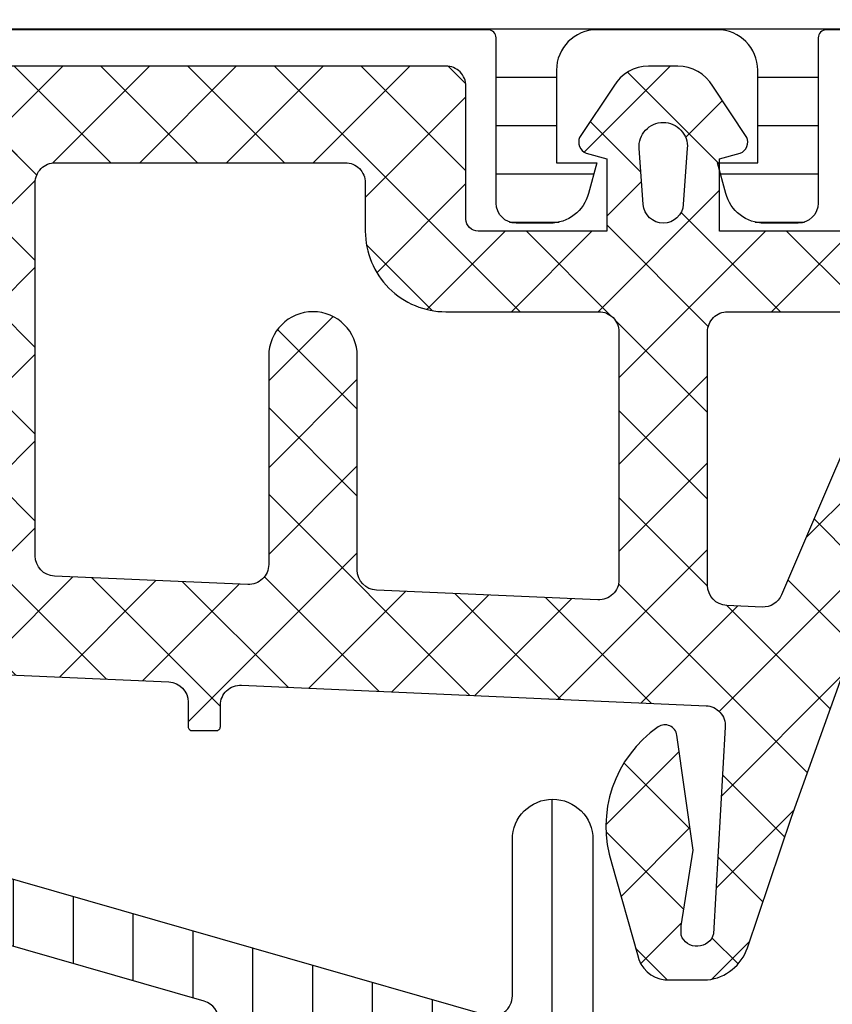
# Model space of a CAD drawing. Header units: millimetres. Extents: x 247761 to 294611, y 172579 to 236863.
# Tile 381 of 596: x 276251 to 276271, y 190616 to 190640. Entities that reach past the tile are written whole.
import ezdxf

# ---------------------------------------------------------------- set-up
doc = ezdxf.new("R2010")
doc.units = ezdxf.units.MM
doc.layers.add('FASÁDA DETAILNÍ', color=4, linetype='Continuous')
doc.layers.add('NOVA', color=240, linetype='Continuous')
pattern_1 = [(135, (0, 0), (-1.077630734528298, -1.077630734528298), []), (225, (0, 0), (1.077630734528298, -1.077630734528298), [])]

# ---------------------------------------------------------------- blocks, each defined once
blk = doc.blocks.new('A$C69D17D4D')
at = {"layer": 'FASÁDA DETAILNÍ'}
h = blk.add_hatch(dxfattribs=at)
h.set_pattern_fill('LINIE', color=256, scale=1.2, angle=180, style=0)
h.set_pattern_definition([(180, (1631.942673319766, 17287.79354819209), (-1.469551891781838e-16, -1.2), [])])
edge = h.paths.add_edge_path()
edge.add_arc((1628.407976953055, 17269.81977573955), 0.2999999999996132, 89.99792470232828, 179.9979247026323)
edge.add_line((1628.107976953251, 17269.81978660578), (1628.107948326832, 17269.00945527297))
edge.add_arc((1627.607951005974, 17269.00947070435), 0.4999973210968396, 269.9976177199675, 359.99823168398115, ccw=False)
edge.add_line((1627.60793021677, 17268.50947338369), (1626.766857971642, 17268.5081528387))
edge.add_arc((1626.766857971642, 17268.3081528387), 0.2000000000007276, 90.00000000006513, 180)
edge.add_line((1626.566857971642, 17268.3081528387), (1626.566857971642, 17264.20815283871))
edge.add_arc((1626.066857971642, 17264.20815283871), 0.5, -90, 0, ccw=False)
edge.add_line((1626.066857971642, 17263.70815283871), (1625.236108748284, 17263.70815283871))
edge.add_arc((1625.236108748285, 17264.70815283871), 1, 195.0000000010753, 269.99999999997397, ccw=False)
edge.add_line((1624.270182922, 17264.44933379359), (1624.066857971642, 17265.20815283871))
edge.add_line((1624.066857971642, 17265.20815283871), (1625.066857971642, 17265.20815283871))
edge.add_line((1625.066857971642, 17265.20815283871), (1625.066857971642, 17267.5081528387))
edge.add_arc((1624.062731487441, 17267.50644359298), 1.004127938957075, 0.097530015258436, 89.76591227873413)
edge.add_line((1624.066833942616, 17268.51056315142), (1621.066955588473, 17268.51056315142))
edge.add_arc((1621.070983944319, 17267.50644380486), 1.004127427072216, 90.22985967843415, 179.9024820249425)
edge.add_line((1620.066857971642, 17267.5081528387), (1620.066857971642, 17265.20815283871))
edge.add_line((1620.066857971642, 17265.20815283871), (1621.066857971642, 17265.20815283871))
edge.add_line((1621.066857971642, 17265.20815283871), (1620.863533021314, 17264.44933379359))
edge.add_arc((1619.89760719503, 17264.70815283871), 1.000000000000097, 270, 344.99999999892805, ccw=False)
edge.add_line((1619.89760719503, 17263.70815283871), (1619.066857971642, 17263.70815283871))
edge.add_arc((1619.066857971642, 17264.20815283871), 0.5, 180, 270, ccw=False)
edge.add_line((1618.566857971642, 17264.20815283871), (1618.566857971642, 17268.3081528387))
edge.add_arc((1618.362684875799, 17268.3064242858), 0.2041804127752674, 0.485061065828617, 88.84413105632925)
edge.add_line((1618.366803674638, 17268.51056315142), (1592.525436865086, 17268.51058607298))
edge.add_arc((1592.52545229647, 17269.01058339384), 0.4999973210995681, 179.9976177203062, 269.9982316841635, ccw=False)
edge.add_line((1592.025454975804, 17269.01060418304), (1592.025483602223, 17269.82093551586))
edge.add_arc((1591.725483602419, 17269.82094638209), 0.3000000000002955, 359.9979247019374, 449.9979247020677)
edge.add_line((1591.725494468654, 17270.1209463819), (1589.325496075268, 17270.12070136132))
edge.add_arc((1589.325511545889, 17270.62069733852), 0.4999959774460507, 179.9976222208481, 269.99822718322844, ccw=False)
edge.add_line((1588.825515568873, 17270.62071808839), (1588.825642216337, 17274.0972595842))
edge.add_arc((1589.815455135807, 17273.95491308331), 0.9999960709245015, 57.27090860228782, 171.8163166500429, ccw=False)
edge.add_line((1590.356120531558, 17274.79614614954), (1592.639729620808, 17273.47759372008))
edge.add_arc((1592.889745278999, 17273.91059738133), 0.4999999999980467, 239.9979281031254, 269.9978647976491)
edge.add_line((1592.889726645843, 17273.41059738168), (1627.243995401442, 17273.40951106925))
edge.add_arc((1627.244012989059, 17273.90951106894), 0.500000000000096, 269.9979846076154, 299.9979213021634)
edge.add_line((1627.493997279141, 17273.4764892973), (1629.777701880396, 17274.79487629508))
edge.add_arc((1630.31830633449, 17273.95360406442), 0.9999960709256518, 8.17953275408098, 122.72494080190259, ccw=False)
edge.add_line((1631.308129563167, 17274.09587886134), (1631.308002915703, 17270.61933736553))
edge.add_arc((1630.808006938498, 17270.61935283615), 0.4999959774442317, 269.9976222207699, 359.9982271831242, ccw=False)
edge.add_line((1630.807986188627, 17270.11935685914), (1628.407987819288, 17270.11977573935))
edge = h.paths.add_edge_path(flags=16)
edge.add_line((1604.216864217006, 17270.31005134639), (1604.216864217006, 17271.61004545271))
edge.add_arc((1603.716867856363, 17271.61004909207), 0.4999963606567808, 359.9995829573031, 450.0004170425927)
edge.add_line((1603.716864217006, 17272.11004545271), (1594.866870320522, 17272.11004545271))
edge.add_arc((1594.866866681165, 17271.61004909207), 0.499996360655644, 89.99958295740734, 180.0004170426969)
edge.add_line((1594.366870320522, 17271.61004545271), (1594.366870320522, 17270.31005134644))
edge.add_arc((1594.866870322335, 17270.31003477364), 0.5000000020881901, 179.9981008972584, 269.9999997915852)
edge.add_line((1594.866870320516, 17269.81003477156), (1603.716864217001, 17269.81003477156))
edge.add_arc((1603.716864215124, 17270.31003477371), 0.5000000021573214, 270.0000002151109, 360.0018990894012)
edge = h.paths.add_edge_path(flags=16)
edge.add_arc((1614.416870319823, 17270.31003477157), 0.5, 269.9999999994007, 360)
edge.add_line((1614.916870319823, 17270.31003477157), (1614.916870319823, 17271.61004545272))
edge.add_arc((1614.416870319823, 17271.61004545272), 0.5, 0, 90.00000000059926)
edge.add_line((1614.416870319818, 17272.11004545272), (1605.716864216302, 17272.11004545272))
edge.add_arc((1605.716864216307, 17271.61004545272), 0.499999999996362, 90.00000000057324, 179.9999999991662)
edge.add_line((1605.216864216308, 17271.61004545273), (1605.216864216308, 17270.31003477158))
edge.add_arc((1605.716864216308, 17270.31003477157), 0.5000000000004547, 179.9999999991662, 269.9999999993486)
edge.add_line((1605.716864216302, 17269.81003477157), (1614.416870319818, 17269.81003477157))
edge = h.paths.add_edge_path(flags=16)
edge.add_arc((1616.416866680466, 17271.61004909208), 0.499996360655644, 89.99958295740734, 180.0004170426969)
edge.add_line((1615.916870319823, 17271.61004545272), (1615.916870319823, 17270.31005134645))
edge.add_arc((1616.416870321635, 17270.31003477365), 0.5000000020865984, 179.9981008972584, 269.9999997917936)
edge.add_line((1616.416870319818, 17269.81003477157), (1625.266879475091, 17269.81003477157))
edge.add_arc((1625.266879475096, 17270.31001951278), 0.4999847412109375, 269.9999999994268, 360)
edge.add_line((1625.766864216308, 17270.31001951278), (1625.766864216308, 17271.61003019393))
edge.add_arc((1625.266848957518, 17271.61003019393), 0.5000152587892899, 0, 90.0000000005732)
edge.add_line((1625.266848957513, 17272.11004545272), (1616.416870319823, 17272.11004545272))
h = blk.add_hatch(dxfattribs=at)
h.set_pattern_fill('ANSI37', color=256, scale=0.48, angle=90, style=0)
h.set_pattern_definition(pattern_1)
edge = h.paths.add_edge_path(flags=16)
edge.add_line((1622.219337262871, 17264.17488025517), (1622.119593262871, 17265.56773425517))
edge.add_arc((1622.718060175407, 17265.61059174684), 0.5999995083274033, 89.99999164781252, 184.0960805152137, ccw=False)
edge.add_arc((1622.718060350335, 17265.61059174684), 0.5999995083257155, -4.096080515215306, 90.00000835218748, ccw=False)
edge.add_line((1623.316527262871, 17265.56773425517), (1623.216783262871, 17264.17488025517))
edge.add_arc((1622.718060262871, 17264.2105947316), 0.500000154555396, 184.0960643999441, 355.90393560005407, ccw=False)
edge = h.paths.add_edge_path(flags=16)
edge.add_arc((1624.318056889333, 17261.01058662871), 0.49999962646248, 89.99995719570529, 180.0000428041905, ccw=False)
edge.add_line((1624.318057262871, 17261.51058625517), (1627.911742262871, 17261.51058625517))
edge.add_arc((1627.911742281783, 17261.01058592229), 0.5000003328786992, -23.218026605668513, 90.00000216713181, ccw=False)
edge.add_line((1628.371248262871, 17260.81347025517), (1625.655370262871, 17254.48236825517))
edge.add_arc((1625.195864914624, 17254.67948417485), 0.4999998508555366, 267.4998893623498, 336.7819182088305, ccw=False)
edge.add_line((1625.174054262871, 17254.17996025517), (1624.296247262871, 17254.21828625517))
edge.add_arc((1624.318056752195, 17254.71780986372), 0.4999994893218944, 179.9999551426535, 267.500020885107, ccw=False)
edge.add_line((1623.818057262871, 17254.71781025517), (1623.818057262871, 17261.01058625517))
edge = h.paths.add_edge_path(flags=16)
edge.add_line((1598.764138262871, 17255.60242425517), (1594.615468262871, 17264.49927725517))
edge.add_arc((1595.068622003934, 17264.71058639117), 0.4999998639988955, 89.99997032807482, 205.0000079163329, ccw=False)
edge.add_line((1595.068622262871, 17265.21058625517), (1604.418057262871, 17265.21058625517))
edge.add_arc((1604.418057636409, 17264.71058662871), 0.4999996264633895, -4.280419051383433e-05, 90.00004280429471, ccw=False)
edge.add_line((1604.918057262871, 17264.71058625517), (1604.918057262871, 17255.58666325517))
edge.add_arc((1604.418057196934, 17255.58666342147), 0.5000000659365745, 267.49997275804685, 359.99998094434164, ccw=False)
edge.add_line((1604.396247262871, 17255.08713925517), (1599.195483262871, 17255.31420925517))
edge.add_arc((1599.217292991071, 17255.81373466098), 0.5000012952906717, 205.0000919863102, 267.5000025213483, ccw=False)
edge = h.paths.add_edge_path(flags=16)
edge.add_arc((1607.618056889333, 17264.71058662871), 0.49999962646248, 89.99995719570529, 180.0000428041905, ccw=False)
edge.add_line((1607.618057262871, 17265.21058625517), (1614.818057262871, 17265.21058625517))
edge.add_arc((1614.818057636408, 17264.71058662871), 0.4999996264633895, -4.280419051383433e-05, 90.00004280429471, ccw=False)
edge.add_line((1615.318057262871, 17264.71058625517), (1615.318057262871, 17263.51058625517))
edge.add_arc((1617.31805576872, 17263.51058476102), 1.999998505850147, 179.9999571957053, 270.0000428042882)
edge.add_line((1617.318057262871, 17261.51058625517), (1621.118057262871, 17261.51058625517))
edge.add_arc((1621.118057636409, 17261.01058662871), 0.4999996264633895, -4.280419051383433e-05, 90.00004280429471, ccw=False)
edge.add_line((1621.618057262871, 17261.01058625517), (1621.618057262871, 17254.85752525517))
edge.add_arc((1621.118057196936, 17254.85752542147), 0.5000000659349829, 267.4999727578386, 359.9999809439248, ccw=False)
edge.add_line((1621.096247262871, 17254.35800125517), (1615.596247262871, 17254.59813625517))
edge.add_arc((1615.618056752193, 17255.09765986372), 0.499999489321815, 179.9999551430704, 267.5000208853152, ccw=False)
edge.add_line((1615.118057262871, 17255.09766025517), (1615.118057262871, 17260.41058625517))
edge.add_arc((1614.018057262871, 17260.41058625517), 1.099999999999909, 0, 180)
edge.add_line((1612.918057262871, 17260.41058625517), (1612.918057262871, 17255.23737525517))
edge.add_arc((1612.418057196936, 17255.23737542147), 0.5000000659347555, 267.4999727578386, 359.9999809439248, ccw=False)
edge.add_line((1612.396247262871, 17254.73785125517), (1607.596247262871, 17254.94742425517))
edge.add_arc((1607.618056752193, 17255.44694786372), 0.499999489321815, 179.9999551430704, 267.5000208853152, ccw=False)
edge.add_line((1607.118057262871, 17255.44694825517), (1607.118057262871, 17264.71058625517))
edge = h.paths.add_edge_path()
edge.add_line((1592.405004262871, 17263.32412925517), (1596.502853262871, 17254.53626325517))
edge.add_ellipse((1599.221778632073, 17255.80412074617), major_axis=(-3.000002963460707, 0), ratio=1, start_angle=25.00003062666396, end_angle=87.49994116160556)
edge.add_line((1599.090917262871, 17252.80697325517), (1599.739867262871, 17252.77863925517))
edge.add_ellipse((1599.718057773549, 17252.27911564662), major_axis=(-0.4999994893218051, 0), ratio=1, start_angle=179.9999551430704, end_angle=267.50002088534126, ccw=False)
edge.add_line((1600.218057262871, 17252.27911525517), (1600.218057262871, 17251.31058625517))
edge.add_ellipse((1600.318057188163, 17251.31058618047), major_axis=(-0.09999992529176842, 0), ratio=1, start_angle=-4.280335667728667e-05, end_angle=90.00004280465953)
edge.add_line((1600.318057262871, 17251.21058625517), (1600.918057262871, 17251.21058625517))
edge.add_ellipse((1600.918057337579, 17251.31058618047), major_axis=(-0.09999992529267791, 0), ratio=1, start_angle=89.99995719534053, end_angle=180.0000428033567)
edge.add_line((1601.018057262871, 17251.31058625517), (1601.018057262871, 17252.21362425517))
edge.add_ellipse((1601.518057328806, 17252.21362408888), major_axis=(-0.5000000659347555, 0), ratio=1, start_angle=267.4999727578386, end_angle=359.9999809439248, ccw=False)
edge.add_line((1601.539867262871, 17252.71314825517), (1610.440161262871, 17252.31931025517))
edge.add_ellipse((1610.418057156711, 17251.81979897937), major_axis=(-0.5000001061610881, 0), ratio=1, start_angle=179.9999170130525, end_angle=267.4662307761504, ccw=False)
edge.add_line((1610.918057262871, 17251.81979825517), (1610.918057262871, 17251.21058625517))
edge.add_ellipse((1611.018057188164, 17251.21058618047), major_axis=(-0.09999992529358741, 0), ratio=1, start_angle=-4.280335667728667e-05, end_angle=90.00004280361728)
edge.add_line((1611.018057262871, 17251.11058625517), (1611.618057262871, 17251.11058625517))
edge.add_ellipse((1611.618057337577, 17251.21058618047), major_axis=(-0.09999992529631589, 0), ratio=1, start_angle=89.99995719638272, end_angle=180.0000428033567)
edge.add_line((1611.718057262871, 17251.21058625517), (1611.718057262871, 17251.74014825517))
edge.add_ellipse((1612.218057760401, 17251.7401485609), major_axis=(-0.5000004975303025, 0), ratio=1, start_angle=-92.5336979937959, end_angle=3.503386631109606e-05, ccw=False)
edge.add_line((1612.240161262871, 17252.23966025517), (1623.780386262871, 17251.72900425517))
edge.add_ellipse((1623.758576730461, 17251.22947965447), major_axis=(-0.5000004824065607, 0), ratio=1, start_angle=176.7829426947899, end_angle=267.50002091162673, ccw=False)
edge.add_line((1624.257789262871, 17251.20142025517), (1623.969226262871, 17246.06767725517))
edge.add_ellipse((1623.558808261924, 17246.18323267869), major_axis=(-0.426375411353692, 0), ratio=1, start_angle=20.758972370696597, end_angle=164.2751455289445, ccw=False)
edge.add_line((1623.160113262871, 17246.03210925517), (1623.161353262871, 17246.26471225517))
edge.add_line((1623.161353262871, 17246.26471225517), (1623.459491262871, 17248.14729125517))
edge.add_line((1623.459491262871, 17248.14729125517), (1623.059065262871, 17250.99657625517))
edge.add_ellipse((1622.761984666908, 17250.95482565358), major_axis=(-0.2999999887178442, 0), ratio=1, start_angle=187.9997440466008, end_angle=304.5977463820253)
edge.add_ellipse((1624.29509805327, 17248.73225456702), major_axis=(-3.000047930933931, 0), ratio=1, start_angle=-55.4023587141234, end_angle=18.00842458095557)
edge.add_line((1621.442019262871, 17247.80476925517), (1622.075595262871, 17245.54987825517))
edge.add_ellipse((1622.850807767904, 17245.71080779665), major_axis=(-0.7917403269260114, 0), ratio=1, start_angle=11.7276897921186, end_angle=83.2016537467)
edge.add_line((1622.757085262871, 17244.92463425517), (1623.815295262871, 17244.92341325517))
edge.add_ellipse((1623.686171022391, 17246.10249948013), major_axis=(-1.186135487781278, 0), ratio=1, start_angle=96.2496781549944, end_angle=161.3444235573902)
edge.add_line((1624.809985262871, 17245.72308025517), (1625.904318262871, 17248.96442025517))
edge.add_line((1625.904318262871, 17248.96442025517), (1628.794096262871, 17257.01421525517))
edge.add_line((1628.794096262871, 17257.01421525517), (1633.126905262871, 17266.91209225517))
edge.add_ellipse((1632.6678962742, 17267.11036232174), major_axis=(-0.5000002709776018, 0), ratio=1, start_angle=156.6379505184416, end_angle=269.9334236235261)
edge.add_line((1632.668477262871, 17267.61036225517), (1632.121776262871, 17267.61099725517))
edge.add_ellipse((1632.12119598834, 17267.11099715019), major_axis=(-0.5000004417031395, 0), ratio=1, start_angle=269.9335054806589, end_angle=336.0791754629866)
edge.add_line((1631.664142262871, 17267.31373425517), (1630.262386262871, 17264.10973125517))
edge.add_ellipse((1629.346245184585, 17264.51058559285), major_axis=(-0.9999993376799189, 0), ratio=1, start_angle=89.99994718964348, end_angle=156.3683852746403, ccw=False)
edge.add_line((1629.346244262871, 17263.51058625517), (1624.118302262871, 17263.51058625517))
edge.add_line((1624.118302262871, 17263.51058625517), (1624.118293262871, 17265.31006525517))
edge.add_line((1624.118293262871, 17265.31006525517), (1624.633094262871, 17265.44800725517))
edge.add_ellipse((1624.518329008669, 17265.72516127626), major_axis=(-0.2999756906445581, 0), ratio=1, start_angle=112.4937002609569, end_angle=202.503566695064)
edge.add_line((1624.795463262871, 17265.83997425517), (1623.946296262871, 17267.11010125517))
edge.add_ellipse((1623.080432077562, 17266.61038048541), major_axis=(-0.9997207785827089, 0), ratio=1, start_angle=209.9907606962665, end_angle=270.0076118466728)
edge.add_line((1623.080299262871, 17267.61010125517), (1622.355938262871, 17267.61007025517))
edge.add_ellipse((1622.356146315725, 17266.61033242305), major_axis=(-0.9997378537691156, 0), ratio=1, start_angle=270.0119236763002, end_angle=330.0086750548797)
edge.add_line((1621.490272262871, 17267.11007025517), (1620.641105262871, 17265.83997425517))
edge.add_ellipse((1620.918252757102, 17265.72516236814), major_axis=(-0.2999875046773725, 0), ratio=1, start_angle=-22.50240617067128, end_angle=67.5013961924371)
edge.add_line((1620.803459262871, 17265.44800725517), (1621.318275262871, 17265.31003525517))
edge.add_line((1621.318275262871, 17265.31003525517), (1621.318283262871, 17263.51058625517))
edge.add_line((1621.318283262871, 17263.51058625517), (1618.118056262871, 17263.51058625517))
edge.add_ellipse((1618.118056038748, 17263.81058603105), major_axis=(-0.2999997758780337, 0), ratio=1, start_angle=-4.280405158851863e-05, end_angle=90.0000428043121, ccw=False)
edge.add_line((1617.818056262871, 17263.81058625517), (1617.818056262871, 17267.11058225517))
edge.add_ellipse((1617.318056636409, 17267.11058262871), major_axis=(-0.49999962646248, 0), ratio=1, start_angle=179.9999571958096, end_angle=270.0000428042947)
edge.add_line((1617.318056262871, 17267.61058225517), (1590.420434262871, 17267.61058225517))
edge.add_line((1590.420434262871, 17267.61058225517), (1589.525316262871, 17266.06019025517))
edge.add_ellipse((1589.958328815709, 17265.81019016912), major_axis=(-0.4999999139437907, 0), ratio=1, start_angle=-30.00001708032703, end_angle=89.99993664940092)
edge.add_line((1589.958328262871, 17265.31019025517), (1589.958328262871, 17263.61281925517))
edge.add_line((1589.958328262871, 17263.61281925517), (1591.951850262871, 17263.61281925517))
edge.add_ellipse((1591.951850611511, 17263.11281899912), major_axis=(-0.500000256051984, 0), ratio=1, start_angle=205.0001285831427, end_angle=270.0000399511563, ccw=False)
h = blk.add_hatch(dxfattribs=at)
h.set_pattern_fill('ANSI37', color=256, scale=0.48, angle=90, style=0)
h.set_pattern_definition(pattern_1)
edge = h.paths.add_edge_path(flags=16)
edge.add_line((1622.219337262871, 17264.17488007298), (1622.119593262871, 17265.56773407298))
edge.add_arc((1622.718060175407, 17265.61059156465), 0.5999995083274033, 89.99999164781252, 184.0960805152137, ccw=False)
edge.add_arc((1622.718060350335, 17265.61059156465), 0.5999995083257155, -4.096080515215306, 90.00000835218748, ccw=False)
edge.add_line((1623.316527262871, 17265.56773407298), (1623.216783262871, 17264.17488007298))
edge.add_arc((1622.718060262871, 17264.21059454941), 0.500000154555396, 184.0960643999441, 355.90393560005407, ccw=False)
edge = h.paths.add_edge_path(flags=16)
edge.add_arc((1624.318056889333, 17261.01058644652), 0.49999962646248, 89.99995719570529, 180.0000428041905, ccw=False)
edge.add_line((1624.318057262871, 17261.51058607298), (1627.911742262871, 17261.51058607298))
edge.add_arc((1627.911742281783, 17261.0105857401), 0.5000003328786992, -23.218026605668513, 90.00000216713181, ccw=False)
edge.add_line((1628.371248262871, 17260.81347007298), (1625.655370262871, 17254.48236807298))
edge.add_arc((1625.195864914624, 17254.67948399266), 0.4999998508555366, 267.4998893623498, 336.7819182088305, ccw=False)
edge.add_line((1625.174054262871, 17254.17996007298), (1624.296247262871, 17254.21828607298))
edge.add_arc((1624.318056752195, 17254.71780968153), 0.4999994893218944, 179.9999551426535, 267.500020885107, ccw=False)
edge.add_line((1623.818057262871, 17254.71781007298), (1623.818057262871, 17261.01058607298))
edge = h.paths.add_edge_path(flags=16)
edge.add_line((1598.764138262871, 17255.60242407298), (1594.615468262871, 17264.49927707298))
edge.add_arc((1595.068622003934, 17264.71058620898), 0.4999998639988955, 89.99997032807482, 205.0000079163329, ccw=False)
edge.add_line((1595.068622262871, 17265.21058607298), (1604.418057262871, 17265.21058607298))
edge.add_arc((1604.418057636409, 17264.71058644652), 0.4999996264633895, -4.280419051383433e-05, 90.00004280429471, ccw=False)
edge.add_line((1604.918057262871, 17264.71058607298), (1604.918057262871, 17255.58666307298))
edge.add_arc((1604.418057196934, 17255.58666323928), 0.5000000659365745, 267.49997275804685, 359.99998094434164, ccw=False)
edge.add_line((1604.396247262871, 17255.08713907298), (1599.195483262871, 17255.31420907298))
edge.add_arc((1599.217292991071, 17255.81373447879), 0.5000012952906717, 205.0000919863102, 267.5000025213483, ccw=False)
edge = h.paths.add_edge_path(flags=16)
edge.add_arc((1607.618056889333, 17264.71058644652), 0.49999962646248, 89.99995719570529, 180.0000428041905, ccw=False)
edge.add_line((1607.618057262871, 17265.21058607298), (1614.818057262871, 17265.21058607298))
edge.add_arc((1614.818057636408, 17264.71058644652), 0.4999996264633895, -4.280419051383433e-05, 90.00004280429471, ccw=False)
edge.add_line((1615.318057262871, 17264.71058607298), (1615.318057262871, 17263.51058607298))
edge.add_arc((1617.31805576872, 17263.51058457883), 1.999998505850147, 179.9999571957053, 270.0000428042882)
edge.add_line((1617.318057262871, 17261.51058607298), (1621.118057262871, 17261.51058607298))
edge.add_arc((1621.118057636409, 17261.01058644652), 0.4999996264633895, -4.280419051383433e-05, 90.00004280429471, ccw=False)
edge.add_line((1621.618057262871, 17261.01058607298), (1621.618057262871, 17254.85752507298))
edge.add_arc((1621.118057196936, 17254.85752523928), 0.5000000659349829, 267.4999727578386, 359.9999809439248, ccw=False)
edge.add_line((1621.096247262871, 17254.35800107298), (1615.596247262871, 17254.59813607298))
edge.add_arc((1615.618056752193, 17255.09765968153), 0.499999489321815, 179.9999551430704, 267.5000208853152, ccw=False)
edge.add_line((1615.118057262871, 17255.09766007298), (1615.118057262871, 17260.41058607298))
edge.add_arc((1614.018057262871, 17260.41058607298), 1.099999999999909, 0, 180)
edge.add_line((1612.918057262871, 17260.41058607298), (1612.918057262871, 17255.23737507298))
edge.add_arc((1612.418057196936, 17255.23737523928), 0.5000000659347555, 267.4999727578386, 359.9999809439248, ccw=False)
edge.add_line((1612.396247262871, 17254.73785107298), (1607.596247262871, 17254.94742407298))
edge.add_arc((1607.618056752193, 17255.44694768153), 0.499999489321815, 179.9999551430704, 267.5000208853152, ccw=False)
edge.add_line((1607.118057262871, 17255.44694807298), (1607.118057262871, 17264.71058607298))
edge = h.paths.add_edge_path()
edge.add_line((1592.405004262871, 17263.32412907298), (1596.502853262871, 17254.53626307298))
edge.add_ellipse((1599.221778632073, 17255.80412056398), major_axis=(-3.000002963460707, 0), ratio=1, start_angle=25.00003062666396, end_angle=87.49994116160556)
edge.add_line((1599.090917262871, 17252.80697307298), (1599.739867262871, 17252.77863907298))
edge.add_ellipse((1599.718057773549, 17252.27911546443), major_axis=(-0.4999994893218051, 0), ratio=1, start_angle=179.9999551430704, end_angle=267.50002088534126, ccw=False)
edge.add_line((1600.218057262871, 17252.27911507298), (1600.218057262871, 17251.31058607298))
edge.add_ellipse((1600.318057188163, 17251.31058599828), major_axis=(-0.09999992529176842, 0), ratio=1, start_angle=-4.280335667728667e-05, end_angle=90.00004280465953)
edge.add_line((1600.318057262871, 17251.21058607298), (1600.918057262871, 17251.21058607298))
edge.add_ellipse((1600.918057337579, 17251.31058599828), major_axis=(-0.09999992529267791, 0), ratio=1, start_angle=89.99995719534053, end_angle=180.0000428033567)
edge.add_line((1601.018057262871, 17251.31058607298), (1601.018057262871, 17252.21362407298))
edge.add_ellipse((1601.518057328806, 17252.21362390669), major_axis=(-0.5000000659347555, 0), ratio=1, start_angle=267.4999727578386, end_angle=359.9999809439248, ccw=False)
edge.add_line((1601.539867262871, 17252.71314807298), (1610.440161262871, 17252.31931007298))
edge.add_ellipse((1610.418057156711, 17251.81979879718), major_axis=(-0.5000001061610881, 0), ratio=1, start_angle=179.9999170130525, end_angle=267.4662307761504, ccw=False)
edge.add_line((1610.918057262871, 17251.81979807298), (1610.918057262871, 17251.21058607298))
edge.add_ellipse((1611.018057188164, 17251.21058599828), major_axis=(-0.09999992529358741, 0), ratio=1, start_angle=-4.280335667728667e-05, end_angle=90.00004280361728)
edge.add_line((1611.018057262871, 17251.11058607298), (1611.618057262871, 17251.11058607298))
edge.add_ellipse((1611.618057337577, 17251.21058599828), major_axis=(-0.09999992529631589, 0), ratio=1, start_angle=89.99995719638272, end_angle=180.0000428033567)
edge.add_line((1611.718057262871, 17251.21058607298), (1611.718057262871, 17251.74014807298))
edge.add_ellipse((1612.218057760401, 17251.74014837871), major_axis=(-0.5000004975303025, 0), ratio=1, start_angle=-92.5336979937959, end_angle=3.503386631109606e-05, ccw=False)
edge.add_line((1612.240161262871, 17252.23966007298), (1623.780386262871, 17251.72900407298))
edge.add_ellipse((1623.758576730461, 17251.22947947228), major_axis=(-0.5000004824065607, 0), ratio=1, start_angle=176.7829426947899, end_angle=267.50002091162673, ccw=False)
edge.add_line((1624.257789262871, 17251.20142007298), (1623.969226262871, 17246.06767707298))
edge.add_ellipse((1623.558808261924, 17246.1832324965), major_axis=(-0.426375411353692, 0), ratio=1, start_angle=20.758972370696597, end_angle=164.2751455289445, ccw=False)
edge.add_line((1623.160113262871, 17246.03210907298), (1623.161353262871, 17246.26471207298))
edge.add_line((1623.161353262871, 17246.26471207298), (1623.459491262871, 17248.14729107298))
edge.add_line((1623.459491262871, 17248.14729107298), (1623.059065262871, 17250.99657607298))
edge.add_ellipse((1622.761984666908, 17250.95482547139), major_axis=(-0.2999999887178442, 0), ratio=1, start_angle=187.9997440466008, end_angle=304.5977463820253)
edge.add_ellipse((1624.29509805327, 17248.73225438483), major_axis=(-3.000047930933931, 0), ratio=1, start_angle=-55.4023587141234, end_angle=18.00842458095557)
edge.add_line((1621.442019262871, 17247.80476907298), (1622.075595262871, 17245.54987807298))
edge.add_ellipse((1622.850807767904, 17245.71080761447), major_axis=(-0.7917403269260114, 0), ratio=1, start_angle=11.7276897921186, end_angle=83.2016537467)
edge.add_line((1622.757085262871, 17244.92463407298), (1623.815295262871, 17244.92341307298))
edge.add_ellipse((1623.686171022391, 17246.10249929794), major_axis=(-1.186135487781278, 0), ratio=1, start_angle=96.2496781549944, end_angle=161.3444235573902)
edge.add_line((1624.809985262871, 17245.72308007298), (1625.904318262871, 17248.96442007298))
edge.add_line((1625.904318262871, 17248.96442007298), (1628.794096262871, 17257.01421507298))
edge.add_line((1628.794096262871, 17257.01421507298), (1633.126905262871, 17266.91209207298))
edge.add_ellipse((1632.6678962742, 17267.11036213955), major_axis=(-0.5000002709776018, 0), ratio=1, start_angle=156.6379505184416, end_angle=269.9334236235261)
edge.add_line((1632.668477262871, 17267.61036207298), (1632.121776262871, 17267.61099707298))
edge.add_ellipse((1632.12119598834, 17267.110996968), major_axis=(-0.5000004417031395, 0), ratio=1, start_angle=269.9335054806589, end_angle=336.0791754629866)
edge.add_line((1631.664142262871, 17267.31373407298), (1630.262386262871, 17264.10973107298))
edge.add_ellipse((1629.346245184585, 17264.51058541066), major_axis=(-0.9999993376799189, 0), ratio=1, start_angle=89.99994718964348, end_angle=156.3683852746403, ccw=False)
edge.add_line((1629.346244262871, 17263.51058607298), (1624.118302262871, 17263.51058607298))
edge.add_line((1624.118302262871, 17263.51058607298), (1624.118293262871, 17265.31006507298))
edge.add_line((1624.118293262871, 17265.31006507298), (1624.633094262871, 17265.44800707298))
edge.add_ellipse((1624.518329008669, 17265.72516109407), major_axis=(-0.2999756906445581, 0), ratio=1, start_angle=112.4937002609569, end_angle=202.503566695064)
edge.add_line((1624.795463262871, 17265.83997407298), (1623.946296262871, 17267.11010107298))
edge.add_ellipse((1623.080432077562, 17266.61038030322), major_axis=(-0.9997207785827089, 0), ratio=1, start_angle=209.9907606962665, end_angle=270.0076118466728)
edge.add_line((1623.080299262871, 17267.61010107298), (1622.355938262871, 17267.61007007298))
edge.add_ellipse((1622.356146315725, 17266.61033224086), major_axis=(-0.9997378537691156, 0), ratio=1, start_angle=270.0119236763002, end_angle=330.0086750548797)
edge.add_line((1621.490272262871, 17267.11007007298), (1620.641105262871, 17265.83997407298))
edge.add_ellipse((1620.918252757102, 17265.72516218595), major_axis=(-0.2999875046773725, 0), ratio=1, start_angle=-22.50240617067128, end_angle=67.5013961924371)
edge.add_line((1620.803459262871, 17265.44800707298), (1621.318275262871, 17265.31003507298))
edge.add_line((1621.318275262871, 17265.31003507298), (1621.318283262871, 17263.51058607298))
edge.add_line((1621.318283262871, 17263.51058607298), (1618.118056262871, 17263.51058607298))
edge.add_ellipse((1618.118056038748, 17263.81058584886), major_axis=(-0.2999997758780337, 0), ratio=1, start_angle=-4.280405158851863e-05, end_angle=90.0000428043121, ccw=False)
edge.add_line((1617.818056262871, 17263.81058607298), (1617.818056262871, 17267.11058207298))
edge.add_ellipse((1617.318056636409, 17267.11058244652), major_axis=(-0.49999962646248, 0), ratio=1, start_angle=179.9999571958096, end_angle=270.0000428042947)
edge.add_line((1617.318056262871, 17267.61058207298), (1590.420434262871, 17267.61058207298))
edge.add_line((1590.420434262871, 17267.61058207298), (1589.525316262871, 17266.06019007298))
edge.add_ellipse((1589.958328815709, 17265.81018998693), major_axis=(-0.4999999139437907, 0), ratio=1, start_angle=-30.00001708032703, end_angle=89.99993664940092)
edge.add_line((1589.958328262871, 17265.31019007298), (1589.958328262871, 17263.61281907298))
edge.add_line((1589.958328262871, 17263.61281907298), (1591.951850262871, 17263.61281907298))
edge.add_ellipse((1591.951850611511, 17263.11281881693), major_axis=(-0.500000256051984, 0), ratio=1, start_angle=205.0001285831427, end_angle=270.0000399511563, ccw=False)
h = blk.add_hatch(dxfattribs=at)
h.set_pattern_fill('ANSI31', color=256, scale=0.468, angle=45, style=0)
h.set_pattern_definition([(90, (0, 0), (-1.4859, 3.33066907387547e-16), [])])
edge = h.paths.add_edge_path(flags=16)
edge.add_line((1618.729582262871, 17235.85868625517), (1620.012944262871, 17238.08139625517))
edge.add_ellipse((1618.281219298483, 17239.08126863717), major_axis=(-1.999654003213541, 0), ratio=1, start_angle=149.9984985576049, end_angle=209.9999542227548)
edge.add_line((1620.012971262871, 17240.08109425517), (1619.360843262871, 17241.21061225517))
edge.add_ellipse((1616.762763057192, 17239.71060912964), major_axis=(-3.000005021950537, 0), ratio=1, start_angle=210.0000135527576, end_angle=253.9999452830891)
edge.add_line((1617.589679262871, 17242.59439825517), (1613.918657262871, 17243.64704625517))
edge.add_ellipse((1613.780838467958, 17243.16641522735), major_axis=(-0.5000002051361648, 0), ratio=1, start_angle=-106.0000072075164, end_angle=0.0007989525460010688)
edge.add_line((1613.280838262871, 17243.16640825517), (1613.280948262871, 17235.60865525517))
edge.add_ellipse((1613.780948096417, 17235.60866508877), major_axis=(-0.4999998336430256, 0), ratio=1, start_angle=0.00112684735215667, end_angle=90.0008212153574)
edge.add_line((1613.780955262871, 17235.10866525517), (1617.430604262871, 17235.10872125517))
edge.add_ellipse((1617.430564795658, 17236.60872050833), major_axis=(-1.499999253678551, 0), ratio=1, start_angle=90.00150753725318, end_angle=149.9984727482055)
edge = h.paths.add_edge_path(flags=16)
edge.add_line((1611.680946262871, 17235.60863725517), (1611.680819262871, 17243.91196725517))
edge.add_ellipse((1611.1808189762, 17243.91195899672), major_axis=(-0.5000002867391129, 0), ratio=1, start_angle=180.0009463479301, end_angle=254.0000560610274)
edge.add_line((1611.318637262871, 17244.39259025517), (1605.365875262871, 17246.09951725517))
edge.add_ellipse((1605.228056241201, 17245.61888652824), major_axis=(-0.4999999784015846, 0), ratio=1, start_angle=-106.0000416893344, end_angle=0.0009480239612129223)
edge.add_line((1604.728056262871, 17245.61887825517), (1604.728226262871, 17235.60852425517))
edge.add_ellipse((1605.228226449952, 17235.60853644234), major_axis=(-0.5000001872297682, 0), ratio=1, start_angle=0.001396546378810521, end_angle=90.00089529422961)
edge.add_line((1605.228234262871, 17235.10853625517), (1611.180954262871, 17235.10862625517))
edge.add_ellipse((1611.180945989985, 17235.6086265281), major_axis=(-0.5000002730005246, 0), ratio=1, start_angle=90.00094800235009, end_angle=180.0012292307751)
edge = h.paths.add_edge_path(flags=16)
edge.add_line((1597.363922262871, 17246.15767325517), (1595.530033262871, 17242.98128325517))
edge.add_ellipse((1598.128113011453, 17241.48128339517), major_axis=(-3.000002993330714, 0), ratio=1, start_angle=-29.999963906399, end_angle=30.00149175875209)
edge.add_line((1595.530073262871, 17239.98121425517), (1597.910568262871, 17235.85833125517))
edge.add_ellipse((1599.209586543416, 17236.6083669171), major_axis=(-1.500000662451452, 0), ratio=1, start_angle=30.00155831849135, end_angle=90.0015171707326)
edge.add_line((1599.209626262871, 17235.10836625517), (1602.628240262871, 17235.10845725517))
edge.add_ellipse((1602.628226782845, 17235.60845673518), major_axis=(-0.4999994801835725, 0), ratio=1, start_angle=90.00154469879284, end_angle=180.0014346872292)
edge.add_line((1603.128226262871, 17235.60846925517), (1603.128045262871, 17245.90778425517))
edge.add_ellipse((1602.128044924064, 17245.90776591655), major_axis=(-1.000000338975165, 0), ratio=1, start_angle=180.0010507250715, end_angle=270.0015275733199)
edge.add_line((1602.128018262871, 17246.90776625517), (1598.662920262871, 17246.90767325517))
edge.add_ellipse((1598.662960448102, 17245.40767311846), major_axis=(-1.500000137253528, 0), ratio=1, start_angle=270.0015349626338, end_angle=329.9999969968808)
edge = h.paths.add_edge_path()
edge.add_line((1595.516116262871, 17248.50754125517), (1602.069179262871, 17248.50776325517))
edge.add_arc((1602.06934612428, 17243.50776555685), 4.999997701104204, 73.99997623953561, 90.00191209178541, ccw=False)
edge.add_line((1603.447534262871, 17248.31407125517), (1618.333952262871, 17244.04546025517))
edge.add_arc((1618.471770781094, 17244.52609060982), 0.4999994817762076, 254.0000020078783, 360.0000739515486)
edge.add_line((1618.971770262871, 17244.52609125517), (1618.971770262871, 17248.40946525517))
edge.add_arc((1619.971770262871, 17248.40948525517), 1.0000000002, 0.0011459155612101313, 180.0011459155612, ccw=False)
edge.add_line((1620.971770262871, 17248.40950525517), (1620.971958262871, 17243.71116925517))
edge.add_line((1620.971958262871, 17243.71116925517), (1621.128010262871, 17243.71116925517))
edge.add_arc((1621.128010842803, 17243.41116926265), 0.2999999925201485, 21.97384588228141, 90.00011075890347, ccw=False)
edge.add_line((1621.406217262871, 17243.52342425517), (1622.379404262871, 17241.11152225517))
edge.add_arc((1622.564875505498, 17241.18635885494), 0.2000002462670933, 201.9737977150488, 294.1409822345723)
edge.add_line((1622.646672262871, 17241.00385025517), (1624.245357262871, 17241.72035025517))
edge.add_arc((1624.55209552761, 17241.03594449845), 0.7499997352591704, -1.8585147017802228e-05, 114.14105846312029, ccw=False)
edge.add_line((1625.302095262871, 17241.03594425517), (1625.302095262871, 17235.92839525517))
edge.add_arc((1624.702095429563, 17235.92839538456), 0.5999998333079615, 239.8570751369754, 359.99998764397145, ccw=False)
edge.add_line((1624.400800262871, 17235.40953025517), (1622.228843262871, 17236.67074625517))
edge.add_arc((1622.078194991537, 17236.41131360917), 0.3000003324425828, 59.85696930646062, 163.9999309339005)
edge.add_line((1621.789816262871, 17236.49400525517), (1621.355549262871, 17234.97953325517))
edge.add_line((1621.355549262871, 17234.97953325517), (1620.593001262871, 17233.65876125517))
edge.add_arc((1620.33319412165, 17233.80876199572), 0.2999999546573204, 267.53669521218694, 329.9998316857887, ccw=False)
edge.add_line((1620.320300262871, 17233.50903925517), (1596.330646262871, 17233.50903925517))
edge.add_arc((1596.310691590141, 17233.80837497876), 0.3000001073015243, 210.0001477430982, 273.81387623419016, ccw=False)
edge.add_line((1596.050884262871, 17233.65837425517), (1595.288316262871, 17234.97918025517))
edge.add_line((1595.288316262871, 17234.97918025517), (1594.854049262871, 17236.49365125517))
edge.add_arc((1594.565670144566, 17236.41096010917), 0.300000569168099, 15.99995676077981, 120.1429183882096)
edge.add_line((1594.415022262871, 17236.67039325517), (1592.243066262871, 17235.40917725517))
edge.add_arc((1591.941770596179, 17235.92804267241), 0.6000003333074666, 180.0000398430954, 300.142952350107, ccw=False)
edge.add_line((1591.341770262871, 17235.92804225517), (1591.341770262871, 17245.83164225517))
edge.add_arc((1592.091770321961, 17245.83164299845), 0.750000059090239, 65.85897973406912, 180.0000567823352, ccw=False)
edge.add_line((1592.398508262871, 17246.51604925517), (1593.997193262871, 17245.79954925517))
edge.add_arc((1594.078990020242, 17245.98205785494), 0.2000002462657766, 245.8590177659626, 338.0262022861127)
edge.add_line((1594.264461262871, 17245.90722125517), (1595.237920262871, 17248.31979625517))
edge.add_arc((1595.51612612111, 17248.20754209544), 0.2999991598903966, 90.00188279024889, 158.0262614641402, ccw=False)
for points in [[(1627.60793021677, 17268.50947338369), (1626.766857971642, 17268.5081528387, 0.414213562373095), (1626.566857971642, 17268.3081528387), (1626.566857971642, 17264.20815283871, -0.414213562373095), (1626.066857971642, 17263.70815283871), (1625.236108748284, 17263.70815283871, -0.3394542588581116), (1624.270182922, 17264.44933379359), (1624.066857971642, 17265.20815283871), (1625.066857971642, 17265.20815283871), (1625.066857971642, 17267.5081528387, 0.4125193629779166), (1624.066833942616, 17268.51056315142), (1621.066955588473, 17268.51056315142, 0.4125410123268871), (1620.066857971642, 17267.5081528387), (1620.066857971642, 17265.20815283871), (1621.066857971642, 17265.20815283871), (1620.863533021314, 17264.44933379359, -0.3394542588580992), (1619.89760719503, 17263.70815283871), (1619.066857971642, 17263.70815283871, -0.414213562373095), (1618.566857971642, 17264.20815283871), (1618.566857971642, 17268.3081528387, 0.4058498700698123), (1618.366803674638, 17268.51056315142), (1592.525436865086, 17268.51058607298, -0.4142167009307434), (1592.025454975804, 17269.01060418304)], [(1618.333952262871, 17244.04546025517, 0.498582), (1618.971770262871, 17244.52609125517), (1618.971770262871, 17248.40946525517), (1618.971770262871, 17248.40946525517, -1), (1620.971770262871, 17248.40950525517), (1620.971958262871, 17243.71116925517)], [(1591.341770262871, 17235.92804225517), (1591.341770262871, 17245.83164225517), (1591.341770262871, 17245.83164225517, -0.543753), (1592.398508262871, 17246.51604925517), (1593.997193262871, 17245.79954925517), (1593.997193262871, 17245.79954925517, 0.425336), (1594.264461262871, 17245.90722125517), (1595.237920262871, 17248.31979625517), (1595.237920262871, 17248.31979625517, -0.305847), (1595.516116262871, 17248.50754125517), (1595.516116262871, 17248.50754125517), (1602.069179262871, 17248.50776325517), (1602.069179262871, 17248.50776325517, -0.0699353), (1603.447534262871, 17248.31407125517), (1618.333952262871, 17244.04546025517)]]:
    blk.add_lwpolyline(points, format="xyb", dxfattribs=at)
at = {"layer": 'FASÁDA DETAILNÍ', "extrusion": (0, 0, -1)}
for points in [[(-1601.539867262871, 17252.71314825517), (-1610.440161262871, 17252.31931025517), (-1610.440161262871, 17252.31931025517, 0.40132), (-1610.918057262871, 17251.81979825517), (-1610.918057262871, 17251.21058625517), (-1610.918057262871, 17251.21058625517, -0.414214), (-1611.018057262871, 17251.11058625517), (-1611.618057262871, 17251.11058625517), (-1611.618057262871, 17251.11058625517, -0.414214), (-1611.718057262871, 17251.21058625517), (-1611.718057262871, 17251.74014825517), (-1611.718057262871, 17251.74014825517, 0.427226), (-1612.240161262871, 17252.23966025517), (-1623.780386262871, 17251.72900425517), (-1623.780386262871, 17251.72900425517, 0.417884), (-1624.257789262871, 17251.20142025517), (-1623.969226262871, 17246.06767725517), (-1623.969226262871, 17246.06767725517, 0.723322), (-1623.160113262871, 17246.03210925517), (-1623.161353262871, 17246.26471225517), (-1623.459491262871, 17248.14729125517), (-1623.059065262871, 17250.99657625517), (-1623.059065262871, 17250.99657625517, -0.557725), (-1622.591641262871, 17251.20177325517, -0.331739), (-1621.442019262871, 17247.80476925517), (-1622.075595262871, 17245.54987825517), (-1622.075595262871, 17245.54987825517, -0.322384), (-1622.757085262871, 17244.92463425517), (-1623.815295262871, 17244.92341325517), (-1623.815295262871, 17244.92341325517, -0.291922), (-1624.809985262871, 17245.72308025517), (-1625.904318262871, 17248.96442025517), (-1628.794096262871, 17257.01421525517)], [(-1629.346244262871, 17263.51058625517), (-1624.118302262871, 17263.51058625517), (-1624.118293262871, 17265.31006525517), (-1624.633094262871, 17265.44800725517), (-1624.633094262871, 17265.44800725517, -0.414264), (-1624.795463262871, 17265.83997425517), (-1623.946296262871, 17267.11010125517), (-1623.946296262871, 17267.11010125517, -0.268028), (-1623.080299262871, 17267.61010125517), (-1622.355938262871, 17267.61007025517), (-1622.355938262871, 17267.61007025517, -0.267934), (-1621.490272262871, 17267.11007025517), (-1620.641105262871, 17265.83997425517), (-1620.641105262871, 17265.83997425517, -0.414233), (-1620.803459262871, 17265.44800725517), (-1621.318275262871, 17265.31003525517), (-1621.318283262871, 17263.51058625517), (-1618.118056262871, 17263.51058625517), (-1618.118056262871, 17263.51058625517, 0.414214), (-1617.818056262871, 17263.81058625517), (-1617.818056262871, 17267.11058225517), (-1617.818056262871, 17267.11058225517, -0.414214), (-1617.318056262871, 17267.61058225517), (-1590.420434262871, 17267.61058225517)], [(-1601.539867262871, 17252.71314807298), (-1610.440161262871, 17252.31931007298), (-1610.440161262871, 17252.31931007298, 0.40132), (-1610.918057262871, 17251.81979807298), (-1610.918057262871, 17251.21058607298), (-1610.918057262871, 17251.21058607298, -0.414214), (-1611.018057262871, 17251.11058607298), (-1611.618057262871, 17251.11058607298), (-1611.618057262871, 17251.11058607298, -0.414214), (-1611.718057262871, 17251.21058607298), (-1611.718057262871, 17251.74014807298), (-1611.718057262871, 17251.74014807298, 0.427226), (-1612.240161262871, 17252.23966007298), (-1623.780386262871, 17251.72900407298), (-1623.780386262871, 17251.72900407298, 0.417884), (-1624.257789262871, 17251.20142007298), (-1623.969226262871, 17246.06767707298), (-1623.969226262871, 17246.06767707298, 0.723322), (-1623.160113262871, 17246.03210907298), (-1623.161353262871, 17246.26471207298), (-1623.459491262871, 17248.14729107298), (-1623.059065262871, 17250.99657607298), (-1623.059065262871, 17250.99657607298, -0.557725), (-1622.591641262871, 17251.20177307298, -0.331739), (-1621.442019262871, 17247.80476907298), (-1622.075595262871, 17245.54987807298), (-1622.075595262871, 17245.54987807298, -0.322384), (-1622.757085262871, 17244.92463407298), (-1623.815295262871, 17244.92341307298), (-1623.815295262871, 17244.92341307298, -0.291922), (-1624.809985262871, 17245.72308007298), (-1625.904318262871, 17248.96442007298), (-1628.794096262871, 17257.01421507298)], [(-1629.346244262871, 17263.51058607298), (-1624.118302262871, 17263.51058607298), (-1624.118293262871, 17265.31006507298), (-1624.633094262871, 17265.44800707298), (-1624.633094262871, 17265.44800707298, -0.414264), (-1624.795463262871, 17265.83997407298), (-1623.946296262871, 17267.11010107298), (-1623.946296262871, 17267.11010107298, -0.268028), (-1623.080299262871, 17267.61010107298), (-1622.355938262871, 17267.61007007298), (-1622.355938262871, 17267.61007007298, -0.267934), (-1621.490272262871, 17267.11007007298), (-1620.641105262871, 17265.83997407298), (-1620.641105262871, 17265.83997407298, -0.414233), (-1620.803459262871, 17265.44800707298), (-1621.318275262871, 17265.31003507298), (-1621.318283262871, 17263.51058607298), (-1618.118056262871, 17263.51058607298), (-1618.118056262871, 17263.51058607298, 0.414214), (-1617.818056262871, 17263.81058607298), (-1617.818056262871, 17267.11058207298), (-1617.818056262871, 17267.11058207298, -0.414214), (-1617.318056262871, 17267.61058207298), (-1590.420434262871, 17267.61058207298)]]:
    blk.add_lwpolyline(points, format="xyb", dxfattribs=at)
at = {"layer": 'FASÁDA DETAILNÍ'}
for points in [[(1622.219337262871, 17264.17488025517), (1622.119593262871, 17265.56773425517), (1622.119593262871, 17265.56773425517, -0.435311), (1622.718060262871, 17266.21059125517, -0.435311), (1623.316527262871, 17265.56773425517), (1623.216783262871, 17264.17488025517), (1623.216783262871, 17264.17488025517, -0.930949), (1622.219337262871, 17264.17488025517)], [(1622.219337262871, 17264.17488007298), (1622.119593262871, 17265.56773407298), (1622.119593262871, 17265.56773407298, -0.435311), (1622.718060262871, 17266.21059107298, -0.435311), (1623.316527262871, 17265.56773407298), (1623.216783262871, 17264.17488007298), (1623.216783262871, 17264.17488007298, -0.930949), (1622.219337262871, 17264.17488007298)], [(1607.118057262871, 17264.71058625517, -0.414214), (1607.618057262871, 17265.21058625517), (1614.818057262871, 17265.21058625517), (1614.818057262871, 17265.21058625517, -0.414214), (1615.318057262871, 17264.71058625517), (1615.318057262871, 17263.51058625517), (1615.318057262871, 17263.51058625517, 0.414214), (1617.318057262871, 17261.51058625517), (1621.118057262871, 17261.51058625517), (1621.118057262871, 17261.51058625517, -0.414214), (1621.618057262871, 17261.01058625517), (1621.618057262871, 17254.85752525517), (1621.618057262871, 17254.85752525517, -0.427052), (1621.096247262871, 17254.35800125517), (1615.596247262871, 17254.59813625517), (1615.596247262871, 17254.59813625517, -0.401491), (1615.118057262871, 17255.09766025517), (1615.118057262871, 17260.41058625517), (1615.118057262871, 17260.41058625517, 1), (1612.918057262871, 17260.41058625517), (1612.918057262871, 17255.23737525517), (1612.918057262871, 17255.23737525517, -0.427052), (1612.396247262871, 17254.73785125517), (1607.596247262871, 17254.94742425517), (1607.596247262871, 17254.94742425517, -0.401491), (1607.118057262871, 17255.44694825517), (1607.118057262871, 17264.71058625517)], [(1607.118057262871, 17264.71058607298, -0.414214), (1607.618057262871, 17265.21058607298), (1614.818057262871, 17265.21058607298), (1614.818057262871, 17265.21058607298, -0.414214), (1615.318057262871, 17264.71058607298), (1615.318057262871, 17263.51058607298), (1615.318057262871, 17263.51058607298, 0.414214), (1617.318057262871, 17261.51058607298), (1621.118057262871, 17261.51058607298), (1621.118057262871, 17261.51058607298, -0.414214), (1621.618057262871, 17261.01058607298), (1621.618057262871, 17254.85752507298), (1621.618057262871, 17254.85752507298, -0.427052), (1621.096247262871, 17254.35800107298), (1615.596247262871, 17254.59813607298), (1615.596247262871, 17254.59813607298, -0.401491), (1615.118057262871, 17255.09766007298), (1615.118057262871, 17260.41058607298), (1615.118057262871, 17260.41058607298, 1), (1612.918057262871, 17260.41058607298), (1612.918057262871, 17255.23737507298), (1612.918057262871, 17255.23737507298, -0.427052), (1612.396247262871, 17254.73785107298), (1607.596247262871, 17254.94742407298), (1607.596247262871, 17254.94742407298, -0.401491), (1607.118057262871, 17255.44694807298), (1607.118057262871, 17264.71058607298)], [(1623.818057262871, 17261.01058625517, -0.414214), (1624.318057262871, 17261.51058625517), (1627.911742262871, 17261.51058625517), (1627.911742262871, 17261.51058625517, -0.538546), (1628.371248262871, 17260.81347025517), (1625.655370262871, 17254.48236825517), (1625.655370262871, 17254.48236825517, -0.311858), (1625.174054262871, 17254.17996025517), (1624.296247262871, 17254.21828625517), (1624.296247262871, 17254.21828625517, -0.401491), (1623.818057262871, 17254.71781025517), (1623.818057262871, 17261.01058625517)], [(1623.818057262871, 17261.01058607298, -0.414214), (1624.318057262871, 17261.51058607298), (1627.911742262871, 17261.51058607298), (1627.911742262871, 17261.51058607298, -0.538546), (1628.371248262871, 17260.81347007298), (1625.655370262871, 17254.48236807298), (1625.655370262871, 17254.48236807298, -0.311858), (1625.174054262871, 17254.17996007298), (1624.296247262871, 17254.21828607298), (1624.296247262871, 17254.21828607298, -0.401491), (1623.818057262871, 17254.71781007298), (1623.818057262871, 17261.01058607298)]]:
    blk.add_lwpolyline(points, format="xyb", close=True, dxfattribs=at)
at = {"layer": 'FASÁDA DETAILNÍ', "extrusion": (0, 0, -1)}
blk.add_lwpolyline([(-1611.680946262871, 17235.60863725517), (-1611.680819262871, 17243.91196725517), (-1611.680819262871, 17243.91196725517, -0.334591), (-1611.318637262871, 17244.39259025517), (-1605.365875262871, 17246.09951725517), (-1605.365875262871, 17246.09951725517, -0.498587), (-1604.728056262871, 17245.61887825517), (-1604.728226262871, 17235.60852425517), (-1604.728226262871, 17235.60852425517, -0.414211), (-1605.228234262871, 17235.10853625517), (-1611.180954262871, 17235.10862625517), (-1611.180954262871, 17235.10862625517, -0.414215), (-1611.680946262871, 17235.60863725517)], format="xyb", close=True, dxfattribs=at)

msp = doc.modelspace()

# ---------------------------------------------------------------- block references
at = {"layer": 'NOVA', "ltscale": 300}
msp.add_blockref('A$C69D17D4D', (274644.5174331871, 173371.2585875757), dxfattribs=at)

doc.saveas('drawing.dxf')
